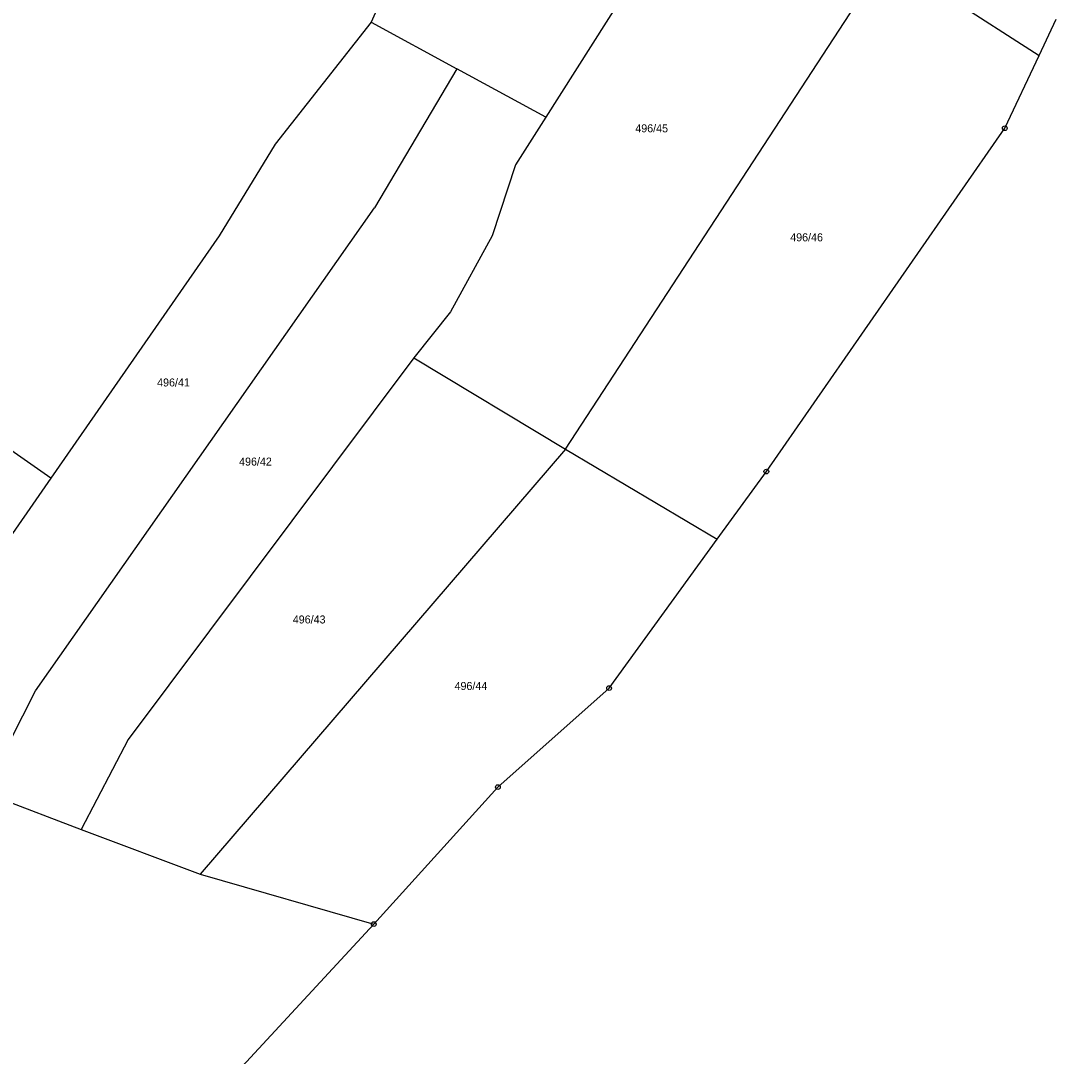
# Model space of a CAD drawing. Extents: x -791032 to -787751, y -1106872 to -1104403.
# Drawn here: x -788091.4 to -787871.4, y -1105811.1 to -1105591.2 of the extents above; entities that cross this region are included whole.
import ezdxf

# ---------------------------------------------------------------- set-up
doc = ezdxf.new("R2010")
doc.units = 0
for name, color, linetype in [('Vrstva 1', 7, 'Continuous'), ('Vrstva 14', 7, 'Continuous'), ('Vrstva 28', 7, 'Continuous'), ('Vrstva 3', 7, 'Continuous'), ('Vrstva 4', 7, 'Continuous')]:
    doc.layers.add(name, color=color, linetype=linetype)

msp = doc.modelspace()

# ---------------------------------------------------------------- linework, layer by layer
at = {"layer": 'Vrstva 1'}
for p, q in [((-787994.07, -1105540.33), (-788016.93, -1105591.49)), ((-787944.43, -1105555.77), (-787979.84, -1105611.67)), ((-787975.63, -1105682.15), (-787907.42, -1105577.68)), ((-787907.42, -1105577.68), (-787875.02, -1105598.56)), ((-788016.93, -1105591.49), (-788037.36, -1105617.38)), ((-788016.93, -1105591.49), (-787998.7, -1105601.41)), ((-788084.96, -1105688.32), (-788217.12, -1105596.42)), ((-787998.7, -1105601.41), (-788016.25, -1105630.93)), ((-787979.84, -1105611.67), (-787998.7, -1105601.41)), ((-787979.84, -1105611.67), (-787986.26, -1105621.81)), ((-788037.36, -1105617.38), (-788049.24, -1105636.89)), ((-787986.26, -1105621.81), (-787991.21, -1105636.84)), ((-788088.27, -1105733.52), (-788016.25, -1105630.93)), ((-788049.24, -1105636.89), (-788084.96, -1105688.32)), ((-787991.21, -1105636.84), (-788000.08, -1105653.01)), ((-788000.08, -1105653.01), (-788007.86, -1105662.75)), ((-788007.86, -1105662.75), (-788068.59, -1105743.81)), ((-788007.86, -1105662.75), (-787975.63, -1105682.15)), ((-787975.63, -1105682.15), (-788053.24, -1105772.42)), ((-787975.63, -1105682.15), (-787943.43, -1105701.32)), ((-788084.96, -1105688.32), (-788108.78, -1105722.6)), ((-788099.24, -1105755.08), (-788088.27, -1105733.52)), ((-788068.59, -1105743.81), (-788078.53, -1105762.99)), ((-788099.24, -1105755.08), (-788078.53, -1105762.99)), ((-788078.53, -1105762.99), (-788053.24, -1105772.42)), ((-788053.24, -1105772.42), (-788016.38, -1105783.06))]:
    msp.add_line(p, q, dxfattribs=at)
at = {"layer": 'Vrstva 28'}
for centre, radius in [((-787882.32, -1105614), 0.5), ((-787882.32, -1105614), 0.01), ((-787932.98, -1105686.92), 0.5), ((-787932.98, -1105686.92), 0.01), ((-787966.37, -1105732.93), 0.5), ((-787966.37, -1105732.93), 0.01), ((-787990.02, -1105753.96), 0.5), ((-787990.02, -1105753.96), 0.01), ((-788016.38, -1105783.06), 0.5), ((-788016.38, -1105783.06), 0.01)]:
    msp.add_circle(centre, radius, dxfattribs=at)
at = {"layer": 'Vrstva 3'}
for p, q in [((-787932.98, -1105686.92), (-787882.32, -1105614)), ((-787943.43, -1105701.32), (-787932.98, -1105686.92)), ((-787966.37, -1105732.93), (-787943.43, -1105701.32)), ((-787990.02, -1105753.96), (-787966.37, -1105732.93)), ((-788016.38, -1105783.06), (-787990.02, -1105753.96)), ((-788074.27, -1105845.63), (-788016.38, -1105783.06))]:
    msp.add_line(p, q, dxfattribs=at)
at = {"layer": 'Vrstva 4'}
for p, q in [((-787875.02, -1105598.56), (-787871.38, -1105590.84)), ((-787882.32, -1105614), (-787875.02, -1105598.56))]:
    msp.add_line(p, q, dxfattribs=at)

# ---------------------------------------------------------------- texts
at = {"layer": 'Vrstva 14'}
for s, p in [('496/45', (-787960.818, -1105614.87)), ('496/46', (-787927.902, -1105638.02)), ('496/41', (-788062.405, -1105668.85)), ('496/42', (-788044.991, -1105685.66)), ('496/43', (-788033.582, -1105719.19)), ('496/44', (-787999.217, -1105733.32))]:
    msp.add_text(s, height=1.7, dxfattribs=at).set_placement(p)

doc.saveas('drawing.dxf')
